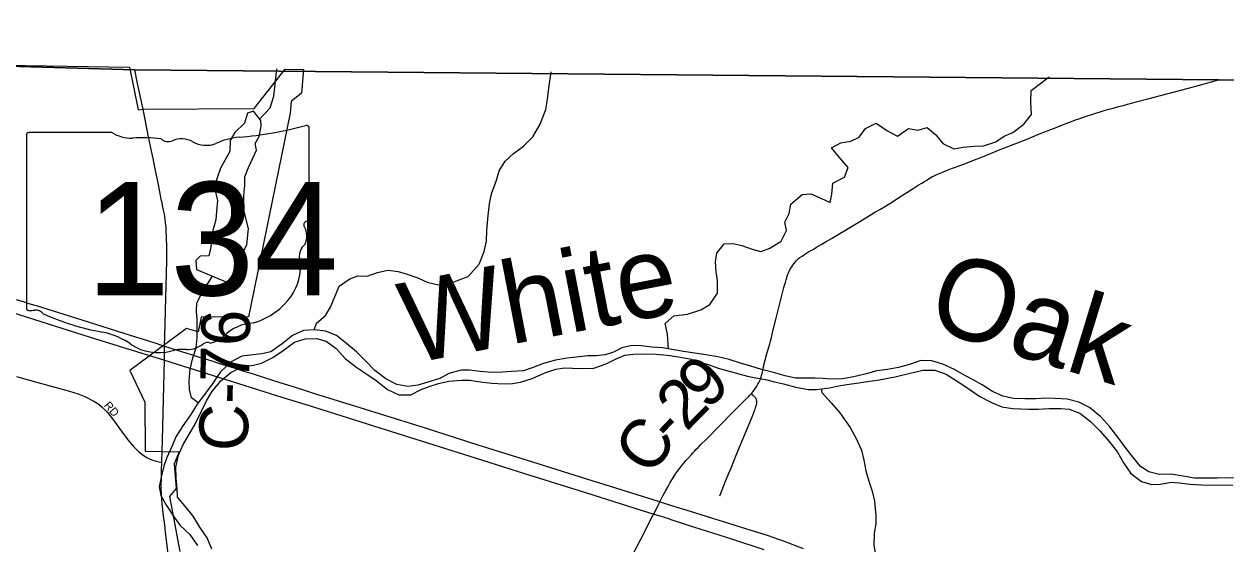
# Model space of a CAD drawing. Extents: x 1451455 to 1749751, y 218250 to 574981.
# Drawn here: x 1595918 to 1603311, y 371327 to 374523 of the extents above; entities that cross this region are included whole.
import ezdxf

# ---------------------------------------------------------------- set-up
doc = ezdxf.new("R2010")
doc.units = 0
for name, color, linetype in [('GM_X_Adjacent_County', 7, 'Continuous'), ('GM_X_City_Street', 7, 'Continuous'), ('GM_X_City_Street_Text', 7, 'Continuous'), ('GM_X_Corporation', 7, 'Continuous'), ('GM_X_County', 7, 'Continuous'), ('GM_X_County_Road', 7, 'Continuous'), ('GM_X_County_Road_Text', 7, 'Continuous'), ('GM_X_Major_River', 7, 'Continuous'), ('GM_X_Major_River_Text', 7, 'Continuous'), ('GM_X_Minor_Lake', 7, 'Continuous'), ('GM_X_Minor_River', 7, 'Continuous'), ('GM_X_State_Location', 7, 'Continuous'), ('GM_X_State_Route', 7, 'Continuous'), ('GM_X_State_Shield', 7, 'Continuous'), ('GM_X_Township', 7, 'Continuous'), ('GM_X_Township_Road', 7, 'Continuous')]:
    doc.layers.add(name, color=color, linetype=linetype)

msp = doc.modelspace()

# ---------------------------------------------------------------- linework, layer by layer
at = {"layer": 'GM_X_Adjacent_County'}
msp.add_lwpolyline([(1639039.6, 373610.7), (1635198.5, 373791.3), (1631775.9, 373952.3), (1630627.9, 373994.7), (1626098.9, 374207.5), (1626060.2, 374209.8), (1620148, 374148.3), (1613626.1, 374092.6), (1613115.6, 374095.5), (1606320.1, 374159.6), (1604028.8, 374172.2), (1603265.4, 374179.4), (1596599.3, 374241.4), (1594393.5, 374305.8), (1593733.9, 374364.8), (1593112.9, 374425.2), (1589266.4, 374523.1)], dxfattribs=at)
at = {"layer": 'GM_X_City_Street'}
for points in [[(1595871.6, 372355.9), (1595988.6, 372323.8), (1596197.4, 372266.5), (1596250.3, 372250.1), (1596292.5, 372232.9), (1596347.8, 372205), (1596372.2, 372189.6), (1596396.9, 372169), (1596428.6, 372136.4), (1596462, 372096.4), (1596520.9, 372013.6), (1596556.6, 371966.3), (1596591.2, 371926.3), (1596621.9, 371896.1), (1596650, 371872.6), (1596672.5, 371858), (1596694.1, 371848.2), (1596716.3, 371840.5), (1596740.6, 371834), (1596765.2, 371827.4)], [(1596765.2, 371827.4), (1596765.6, 371844.8), (1596767.3, 371892.5), (1596767.4, 371895.5)], [(1596762.5, 371706.2), (1596762.6, 371710.2), (1596763.4, 371741.5), (1596764.3, 371783.1), (1596765.2, 371827.4)], [(1596825.1, 371008.2), (1596825.1, 371013.6), (1596824.2, 371050.5), (1596822.4, 371086.5), (1596820.3, 371116.1), (1596818.1, 371146), (1596815.5, 371170.3), (1596812.5, 371196.8), (1596807.7, 371234.5), (1596804.2, 371265.8), (1596800.3, 371300.9), (1596796.8, 371331.7), (1596789, 371399), (1596785.6, 371425), (1596781.2, 371458.9), (1596776, 371501), (1596771.2, 371536.6), (1596767.7, 371571.3), (1596764.7, 371605.2), (1596763.4, 371625.6), (1596762.6, 371643.4), (1596762.1, 371658.1), (1596761.7, 371675), (1596762.5, 371706.2)]]:
    msp.add_lwpolyline(points, dxfattribs=at)
at = {"layer": 'GM_X_Corporation'}
msp.add_lwpolyline([(1595799.7, 374269.9), (1596566.7, 374257.3), (1596619.9, 373996.6), (1596650, 373999.4), (1597332.5, 374004.9), (1597524.3, 374246), (1597637.3, 374244.7), (1597625.1, 374097.3), (1597562, 374046.8), (1597554.1, 373976.1), (1597299.4, 372723.2), (1597007.4, 372721.3), (1596989.9, 372631.1), (1596916.9, 372652.2), (1596861.4, 372610.9), (1596568.5, 372393.2), (1596660.7, 372198), (1596663.8, 371897.8), (1596872.1, 371893), (1596842, 371818.7), (1596853.5, 371667.2), (1596812.4, 371619.3), (1596877.2, 371281.6)], dxfattribs=at)
at = {"layer": 'GM_X_County'}
msp.add_lwpolyline([(1633265.4, 349677.7), (1633735.7, 355307.8), (1634233.6, 361624.9), (1634548.4, 365997.4), (1634579.7, 366394.9), (1634807.4, 368748), (1635198.5, 373791.3), (1631775.9, 373952.3), (1630627.9, 373994.7), (1626098.9, 374207.5), (1626060.2, 374209.8), (1620148, 374148.3), (1613626.1, 374092.6), (1613115.6, 374095.5), (1606320.1, 374159.6), (1604028.8, 374172.2), (1603265.4, 374179.4), (1596599.3, 374241.4), (1594393.5, 374305.8), (1593733.9, 374364.8), (1593112.9, 374425.2), (1589266.4, 374523.1)], dxfattribs=at)
at = {"layer": 'GM_X_County_Road'}
for points in [[(1600392.3, 372252.9), (1600402.5, 372265.3), (1600410.8, 372276.2), (1600418.7, 372286.8), (1600425.5, 372297.5), (1600432, 372308.7), (1600438.1, 372320.5), (1600442.9, 372331.3), (1600446.8, 372340.4), (1600451.1, 372353), (1600454.1, 372362.6), (1600457.6, 372376), (1600461.5, 372393.4), (1600464.6, 372407.7), (1600467.2, 372421.2), (1600470.7, 372436.8), (1600474.1, 372450.7), (1600477.6, 372462.8), (1600481.1, 372475.4), (1600485.4, 372489.7), (1600488.9, 372503), (1600492.8, 372515.8), (1600496.7, 372529.7), (1600500.6, 372543.1), (1600504.5, 372557), (1600509.3, 372573.9), (1600514.9, 372596.5), (1600521.9, 372624.3), (1600528.5, 372650.7), (1600544.4, 372715.4), (1600573.5, 372829.6), (1600592.2, 372902.9), (1600596.3, 372917.3), (1600600.6, 372934.5), (1600605.5, 372951), (1600609.2, 372962.7), (1600612.3, 372972.5), (1600616.5, 372984.9), (1600620, 372993.7), (1600624.3, 373003.6), (1600629.1, 373013.2), (1600634.3, 373022.7), (1600639.5, 373031), (1600645.9, 373040.4), (1600652.5, 373049.2), (1600660.3, 373058.7), (1600667.5, 373067.6), (1600674.2, 373073.9), (1600682, 373080.9), (1600690.3, 373087.4), (1600703.7, 373096.9), (1600718.9, 373106.9), (1600733.2, 373116.1), (1600750.6, 373126.5), (1600770.6, 373138.2), (1600792.7, 373150.8), (1600821.3, 373167.7), (1600850.9, 373185.5), (1600883.4, 373205), (1600966.3, 373254.9), (1601059.2, 373310), (1601156, 373368.2), (1601185.1, 373385.6), (1601211.5, 373401.6), (1601242.8, 373420.7), (1601271.9, 373439), (1601297.9, 373455.9), (1601331.3, 373477.6), (1601386, 373512.3), (1601418.1, 373532.3), (1601439.8, 373545.7), (1601456.3, 373555.7), (1601469.8, 373564.4), (1601480.2, 373570.9), (1601491.5, 373577.4), (1601502.3, 373583), (1601514.9, 373589.1), (1601533.1, 373597.4), (1601562.7, 373609.9), (1601591.4, 373621.8), (1601613, 373630.4), (1601634.3, 373638.6), (1601669.4, 373651.6), (1601708.5, 373666.8), (1601764.5, 373688.5), (1601812.2, 373707.2), (1601922, 373751), (1602028.4, 373793.1), (1602070.9, 373809.6), (1602110.4, 373825.2), (1602140, 373837.3), (1602164.7, 373847.4), (1602207.6, 373864.7), (1602228, 373873), (1602248.9, 373881.2), (1602275.8, 373892.1), (1602301.8, 373902.1), (1602331.3, 373913.4), (1602360.8, 373924.2), (1602386, 373933.3), (1602418.6, 373944.6), (1602453.7, 373956.8), (1602485, 373967.2), (1602509.3, 373975), (1602537.5, 373983.7), (1602561.2, 373990.9), (1602589.6, 373998.9), (1602616.1, 374006.2), (1602649.9, 374015.3), (1602679.4, 374023.1), (1602705, 374030.1), (1602729.3, 374036.6), (1602758.4, 374044.4), (1602829.2, 374063.5), (1603070.9, 374126.9), (1603147.3, 374147.2), (1603265.4, 374179.4)], [(1596767.4, 371895.5), (1596769.4, 371966.1), (1596772.9, 372133.6), (1596777.6, 372294.7), (1596781, 372456.3)], [(1599828.8, 371586.4), (1599849.6, 371626), (1599865.6, 371656.4), (1599879.1, 371681.1), (1599892, 371704.3), (1599906, 371727.1), (1599919.8, 371749.1), (1599932, 371767.1), (1599942.9, 371781.8), (1599951.6, 371793.5), (1599964.2, 371809.6), (1599977.6, 371826.6), (1599989.3, 371840.4), (1600004.1, 371857.4), (1600022.3, 371877.3), (1600032.3, 371887.7), (1600041.8, 371898.2), (1600050.9, 371907.3), (1600063.5, 371919.4), (1600079.6, 371935.9), (1600116.9, 371974.1), (1600275.6, 372135.3), (1600317.3, 372177.1), (1600355.6, 372215), (1600373, 372231.9), (1600382.6, 372241.9), (1600392.3, 372252.9)], [(1599790.8, 371511.2), (1599822.3, 371573.9), (1599828.8, 371586.4)], [(1599364, 370685.2), (1599370, 370694.6), (1599377.8, 370708.1), (1599386.9, 370725.4), (1599397.3, 370746.2), (1599408.6, 370769.2), (1599422.9, 370796.6), (1599437.7, 370825.2), (1599463.7, 370875.1), (1599491.5, 370929.4), (1599523.2, 370990.2), (1599553.6, 371047.5), (1599583.1, 371103.5), (1599616.5, 371168.5), (1599667, 371270.4), (1599709.4, 371352.6), (1599787.9, 371505.4), (1599790.8, 371511.2)]]:
    msp.add_lwpolyline(points, dxfattribs=at)
at = {"layer": 'GM_X_Major_River'}
for points in [[(1598606.6, 372395.9), (1598530.2, 372375.1), (1598475.8, 372344), (1598407.4, 372323.1), (1598339.1, 372304.2), (1598279, 372295.2), (1598211.2, 372306.4), (1598143.7, 372341.6), (1598076.5, 372392.8), (1598017.4, 372452), (1597962.2, 372509), (1597901, 372560.2), (1597839.8, 372609.3), (1597772.2, 372634.5), (1597704.3, 372643.7), (1597636.2, 372638.9), (1597569.8, 372607.9), (1597505, 372556.9), (1597436.3, 372508), (1597380.1, 372495), (1597308, 372488.2), (1597257.9, 372481), (1597191.4, 372446.1), (1597126.5, 372385.1), (1597075.4, 372309.9), (1597034.6, 372254.5), (1596983.6, 372187.2), (1596944.6, 372123.7), (1596895.5, 372052.5), (1596852.5, 371985.1), (1596829.7, 371929.3), (1596796.6, 371857.8), (1596777.8, 371806), (1596760.8, 371738.1), (1596749.9, 371680.2), (1596759.1, 371625.9), (1596794.1, 371563.2), (1596841, 371492.2), (1596878.2, 371441.5), (1596937.4, 371384.3), (1596984.3, 371317.3)], [(1597073.9, 371295.7), (1597045, 371364.3), (1597000, 371429.3), (1596959.1, 371498.1), (1596917.9, 371549), (1596862.9, 371614.1), (1596859.6, 371664.2), (1596854.7, 371730.5), (1596851.7, 371798.7), (1596868.8, 371872.5), (1596897.8, 371938.2), (1596934.8, 372003.7), (1596971.7, 372067.1), (1597008.9, 372142.7), (1597039.8, 372206.3), (1597072.7, 372261.8), (1597127.7, 372329), (1597190.4, 372382), (1597256.9, 372414.9), (1597329.1, 372425.7), (1597379.3, 372438.9), (1597447.8, 372473.7), (1597512.4, 372516.7), (1597581.2, 372567.6), (1597647.5, 372588.6), (1597717.5, 372589.4), (1597777.3, 372574.3), (1597838.5, 372529.2), (1597895.6, 372466.1), (1597964.7, 372410.8), (1598032.1, 372367.5), (1598083.5, 372332.6), (1598152.7, 372277.3), (1598224.2, 372244), (1598296.2, 372244.8), (1598360.7, 372275.8), (1598415, 372296.9), (1598467.3, 372314.1), (1598531.5, 372327), (1598609.6, 372333.8), (1598659.7, 372334.9), (1598725.5, 372323.8), (1598795.4, 372314.6)], [(1603376.8, 371731.5), (1603306.7, 371732.6), (1603256.6, 371731.4), (1603182.5, 371730.5), (1603116.4, 371731.5), (1603046.5, 371744.6), (1602972.6, 371755.7), (1602900.5, 371754.8), (1602836.6, 371769.8), (1602785.1, 371802.7), (1602743.8, 371855.4), (1602696.7, 371914.3), (1602645.6, 371983.2), (1602596.5, 372046.1), (1602541.4, 372109), (1602472.2, 372166.2), (1602406.6, 372199.3), (1602334.8, 372216.4), (1602260.8, 372221.6), (1602206.8, 372222.4), (1602138.6, 372219.5), (1602072.5, 372218.5), (1602004.5, 372221.5), (1601938.7, 372236.6), (1601875, 372263.6), (1601811.6, 372304.7), (1601759.9, 372333.5), (1601708.3, 372360.4), (1601640.8, 372399.5), (1601569.2, 372432.7), (1601501.5, 372451.8), (1601433.4, 372454.8), (1601365, 372429.8), (1601296.6, 372410.9), (1601228.4, 372399.9), (1601164.2, 372390.9), (1601097.8, 372373.9), (1601021.5, 372355), (1600951.2, 372342.1), (1600881.1, 372339.2), (1600831.1, 372344), (1600781.1, 372346.8), (1600729.1, 372345.6), (1600663, 372346.6), (1600599.2, 372359.6), (1600527.4, 372380.8), (1600453.7, 372400), (1600387.9, 372419.1), (1600324.1, 372438.2), (1600254.4, 372461.3), (1600184.6, 372476.5), (1600110.8, 372489.7), (1600042.9, 372500.8), (1599975, 372509.9), (1599915.1, 372520.9), (1599845.2, 372532), (1599779.2, 372537.1), (1599713.3, 372544.1), (1599659.3, 372547), (1599595.1, 372532), (1599542.6, 372506.8), (1599492.4, 372489.6), (1599438.2, 372484.5), (1599386.2, 372483.3), (1599332.1, 372478.2), (1599257.9, 372469.4), (1599187.7, 372456.5), (1599113.3, 372435.6), (1599042.9, 372408.8), (1598990.6, 372391.6), (1598916.5, 372386.8), (1598862.5, 372383.7), (1598796.4, 372380.8), (1598722.5, 372388), (1598658.6, 372395.1), (1598606.6, 372395.9)], [(1598795.4, 372314.6), (1598871.4, 372311.4), (1598921.4, 372312.5), (1598971.6, 372321.7), (1599043.9, 372344.6), (1599120.5, 372379.4), (1599188.9, 372402.3), (1599241, 372409.5), (1599291, 372408.7), (1599359, 372405.6), (1599423.1, 372408.5), (1599497.5, 372433.4), (1599560, 372464.5), (1599612.4, 372487.6), (1599666.5, 372494.8), (1599736.6, 372495.7), (1599806.6, 372494.5), (1599874.6, 372487.4), (1599942.5, 372478.3), (1600012.3, 372465.2), (1600066.1, 372448.3), (1600131.8, 372427.2), (1600187.6, 372408.3), (1600255.3, 372389.2), (1600315.1, 372372.2), (1600367, 372359.3), (1600418.8, 372348.5), (1600478.7, 372337.5), (1600534.6, 372324.6), (1600588.4, 372311.7), (1600664.2, 372290.5), (1600740, 372277.3), (1600794.1, 372276.4), (1600872.3, 372287.2), (1600926.5, 372298.4), (1600978.7, 372307.6), (1601053, 372318.5), (1601117.2, 372327.5), (1601167.3, 372334.7), (1601221.5, 372343.9), (1601275.7, 372355.1), (1601326, 372366.3), (1601394.3, 372383.3), (1601446.5, 372394.5), (1601520.6, 372395.3), (1601590.3, 372370.2), (1601657.7, 372327.1), (1601723.1, 372284), (1601796.4, 372232.7), (1601868, 372197.6), (1601931.6, 372170.5), (1601997.6, 372159.5), (1602047.6, 372158.7), (1602097.6, 372156), (1602155.7, 372155), (1602221.8, 372160), (1602293.9, 372158.9), (1602345.9, 372156.1), (1602411.6, 372131.1), (1602476.9, 372080), (1602536.1, 372020.9), (1602591.2, 371956), (1602644.3, 371891), (1602679.3, 371826.3), (1602726.4, 371759.5), (1602791.7, 371710.4), (1602855.5, 371693.4), (1602907.6, 371694.6), (1602973.9, 371707.6), (1603023.9, 371702.8), (1603089.8, 371693.8), (1603159.9, 371690.7), (1603352.1, 371687.8)]]:
    msp.add_lwpolyline(points, dxfattribs=at)
at = {"layer": 'GM_X_Minor_Lake'}
for points in [[(1597204.4, 372920.3), (1597244.6, 372941.7), (1597241.3, 372995.9), (1597236, 373042), (1597252.7, 373099.9), (1597287.5, 373165.5), (1597298.8, 373265.5), (1597272.3, 373370), (1597269.6, 373468.3), (1597276.4, 373530.3), (1597275.1, 373584.4), (1597297.8, 373642.1), (1597347.1, 373747.6), (1597339.7, 373787.8), (1597364.2, 373831.5), (1597377, 373895.4), (1597373.5, 373929.5), (1597328.4, 373988.3), (1597292.3, 373974.8), (1597273.5, 373913), (1597214.9, 373855.8), (1597186.4, 373808.1), (1597183.4, 373740.1), (1597126.2, 373636.8), (1597086.8, 373525.2), (1597107.6, 373438.7), (1597102.8, 373372.7), (1597098, 373318.6), (1597077.1, 373246.8), (1597067.9, 373152.8), (1597055.2, 373098.9), (1597001.3, 373095.8), (1596975.1, 373070.1), (1596978.3, 373014)], [(1596978.3, 373014), (1597204.4, 372920.3)]]:
    msp.add_lwpolyline(points, dxfattribs=at)
at = {"layer": 'GM_X_Minor_River'}
for points in [[(1597366, 373939.3), (1597432.4, 374008.7), (1597455.3, 374080.5), (1597473.6, 374247.6)], [(1597702.6, 372643.6), (1597715.9, 372684.1), (1597772.4, 372731.3), (1597803, 372782.9), (1597856.6, 372912.3), (1597921, 372957.5), (1597971.1, 372974.7), (1598029, 372973.8), (1598091.1, 372995), (1598155.2, 373010), (1598218.9, 373001.1), (1598274.6, 372986.2), (1598340.1, 372963.2), (1598397.6, 372936.3), (1598467.2, 372919.2), (1598533.2, 372926.3), (1598595.3, 372951.4), (1598649.5, 372970.6), (1598716.4, 373047.8), (1598747.3, 373125.5), (1598762.2, 373187.4), (1598765.1, 373255.5), (1598772.3, 373345.5), (1598781.2, 373417.5), (1598794, 373479.5), (1598823.1, 373563.2), (1598839.8, 373621), (1598876.5, 373680.6), (1598929.1, 373727.9), (1598989.5, 373773.1), (1599048.2, 373830.4), (1599093.1, 373907.9), (1599128.3, 373997.5), (1599137.1, 374059.5), (1599146, 374129.5), (1599159.4, 374229.2)], [(1599882.1, 372526.1), (1599876.3, 372616.4), (1599861.2, 372682.7), (1599913.7, 372730.1), (1599997.7, 372738.9), (1600079.9, 372765.8), (1600136.3, 372799.1), (1600183.1, 372868.5), (1600182.2, 372946.7), (1600174.9, 373000.9), (1600171.7, 373061), (1600178.5, 373115), (1600225.1, 373172.5), (1600279.1, 373173.7), (1600332.8, 373161), (1600396.4, 373140), (1600450.1, 373125.3), (1600504.3, 373144.5), (1600574.8, 373187.6), (1600607.6, 373253.3), (1600598.3, 373305.5), (1600625, 373359.3), (1600633.7, 373415.2), (1600704.4, 373474.4), (1600756.4, 373479.7), (1600817.9, 373452.8), (1600875.5, 373425.9), (1600886.2, 373477.9), (1600893.1, 373545.9), (1600963.4, 373581), (1600986.2, 373640.8), (1600933.1, 373703.6), (1600884, 373762.4), (1600942.3, 373793.7), (1601004.3, 373802.8), (1601054.6, 373828.2), (1601093.3, 373881.7), (1601159.6, 373912.9), (1601224.9, 373867.9), (1601290.3, 373833), (1601358.9, 373880.1), (1601414.7, 373871.3), (1601472.8, 373886.6), (1601526.1, 373841.8), (1601569.3, 373789.1), (1601636.8, 373756.1), (1601694.8, 373765.3), (1601762.8, 373772.4), (1601818.8, 373773.7), (1601895, 373798.7), (1601945.4, 373834.1), (1601999.7, 373857.4), (1602068.3, 373908.5), (1602115, 373968), (1602110, 374042.2), (1602112.9, 374114.3), (1602224.1, 374198.6)], [(1596988.7, 372193.9), (1596947.8, 372225.1), (1596936.6, 372277.3), (1596933.3, 372327.5), (1596940.2, 372401.5), (1596957.1, 372471.3), (1596975.9, 372533.2), (1596982.7, 372595.2), (1596983.4, 372645.2), (1596982.2, 372705.4), (1596978.9, 372757.5), (1596981.6, 372809.6), (1597016.4, 372877.1), (1597078.2, 372972.6)], [(1600821.3, 372280.2), (1600823.9, 372258.6), (1600883, 372195.6), (1600936.1, 372132.8), (1600998.8, 372043.8), (1601035.8, 371975.2), (1601068.8, 371904.6), (1601084, 371842.3), (1601095.1, 371776), (1601114.2, 371713.6), (1601135.4, 371651.2), (1601148.5, 371591), (1601157.3, 371500.7), (1601156.7, 371450.6), (1601145.9, 371392.6), (1601144.9, 371318.5), (1601154.1, 371262.3), (1601179.2, 371191.9), (1601190.1, 371109.6), (1601185.3, 371053.5), (1601178.3, 370977.5), (1601175.6, 370927.4), (1601178.9, 370873.3), (1601224.8, 370721.7)]]:
    msp.add_lwpolyline(points, dxfattribs=at)
at = {"layer": 'GM_X_State_Route'}
for points in [[(1596650, 373999.4), (1596616.9, 374157.4), (1596599.3, 374241.3)], [(1596764.5, 373436), (1596753.3, 373490.7), (1596744.6, 373536.3), (1596736.8, 373574.9), (1596726.8, 373622.2), (1596713.4, 373686), (1596683.8, 373830.1), (1596650, 373999.4)], [(1593684.7, 373428.1), (1594059.2, 373311.3), (1594231.3, 373256.6), (1594359.4, 373215.7), (1594829.5, 373069.9), (1595305, 372919.4), (1595708.9, 372792.7), (1596325.4, 372598.1), (1596781, 372456.3)], [(1596784.4, 372605.3), (1596790.6, 372839.7), (1596795.4, 373067.5), (1596795.8, 373094.4), (1596795.8, 373123.5), (1596796.2, 373163.8), (1596795, 373198.2), (1596795, 373222.5), (1596793.2, 373243.3), (1596791.5, 373272.8), (1596789, 373301.9), (1596785.8, 373326.2), (1596781.7, 373353.7), (1596776.7, 373379.2), (1596770.7, 373406.9), (1596764.6, 373435.6), (1596764.5, 373436)], [(1595869.8, 372830.6), (1595919.9, 372814.9), (1595954.3, 372804.1), (1595991.9, 372792.3), (1596267.5, 372706.1), (1596577.3, 372608.1), (1596677.6, 372576.9), (1596728.2, 372560.5), (1596757.7, 372550.2), (1596782.7, 372542.1), (1596854.3, 372520), (1596885.6, 372510.3), (1596920, 372499.7), (1596945, 372491.9), (1596988.9, 372478.3), (1597032.7, 372464.6), (1597073.4, 372451.9), (1597120.3, 372437.3), (1597160.9, 372424.5), (1597214.1, 372407.7), (1597270.4, 372389.8), (1597326.6, 372371.9), (1597389, 372351.8), (1597451.5, 372331.8), (1597517.3, 372311.3), (1597586.3, 372290), (1597655.1, 372268.5), (1597717.7, 372248.9), (1597924.4, 372184.3), (1598384.6, 372040.1), (1598709.9, 371937.2), (1599044.9, 371832.2), (1599448.3, 371704.3), (1599458, 371702), (1599818.2, 371589.8), (1599828.8, 371586.4), (1599836.9, 371583.7), (1599899.5, 371564.2), (1600015.5, 371528.2), (1600388.4, 371412.6), (1600488.1, 371380.2), (1600593.3, 371343.5), (1600709.9, 371299.7)], [(1596782.7, 372542.1), (1596784.4, 372605.3)], [(1596781, 372456.3), (1596781.8, 372495), (1596782.7, 372542.1)], [(1596781, 372456.3), (1597230.2, 372315.9), (1597477.4, 372238.1), (1597671.6, 372177.6), (1597871.9, 372114.5), (1598178.7, 372018.3), (1598738.8, 371841.8), (1598995.5, 371761.2), (1599371, 371643), (1599590.1, 371574.1), (1599790.8, 371511.2), (1599828, 371499.5), (1599881.1, 371482.6), (1599896.7, 371477.5), (1599990.3, 371447.1), (1600021.5, 371437.2), (1600074.7, 371420.4), (1600268.8, 371358.9), (1600468.6, 371293.8)]]:
    msp.add_lwpolyline(points, dxfattribs=at)
at = {"layer": 'GM_X_State_Shield'}
for p, q in [((1595932.3, 373837.6), (1595932.3, 372781)), ((1596459, 373855.8), (1595949.4, 373855.8)), ((1597672.5, 373329.3), (1597672.5, 373882)), ((1597672.3, 373329.4), (1597672.5, 373329.3))]:
    msp.add_line(p, q, dxfattribs=at)
for centre, major_axis, start_param, end_param in [((1595952.2, 373839.9), (20.2, 0), 1.712693, 3.28349), ((1596580.4, 373978.5), (195.5, 0), 4.042523, 4.731795), ((1597052.6, 375296.4), (1845.5, 0), 4.814394, 5.042369), ((1597653.2, 373884.3), (19.4, 0), 6.141152, 7.989035), ((1596645.3, 373262.6), (702, 0), 1.404758, 1.657858), ((1596804.6, 373845.4), (56.4, 0), 3.836095, 5.185415), ((1596887.4, 373723.2), (117.3, 0), 0.950623, 2.079405), ((1597038.8, 373890.7), (141.1, 0), 4.081561, 5.145723), ((1597288, 373533.1), (371.3, 0), 1.699011, 2.107814), ((1597651.8, 373327.1), (20.7, 0), 5.05454, 6.418171), ((1597668, 373288.7), (30, 0), 1.883978, 3.671073), ((1597477.3, 373218.8), (180, 0), 5.934695, 6.695948), ((1597741.9, 373097.9), (130.9, 0), 2.387724, 3.262537), ((1597156, 373027.6), (461.6, 0), 5.101752, 6.440018), ((1595952.4, 372778.7), (20.3, 0), 3.00124, 4.508301), ((1595955.5, 372886.8), (155.2, 0), 4.665946, 4.897461), ((1595987.2, 372720), (56, 0), 0.519207, 1.627899), ((1596693.8, 373669.4), (1332.7, 0), 4.195997, 4.488961), ((1597350.6, 372484.3), (252.8, 0), 1.647645, 2.488434), ((1596296.5, 372306.3), (417, 0), 0.823519, 1.323587), ((1597030.3, 372678.6), (149.1, 0), 4.937069, 5.64225), ((1596747.5, 372714.8), (264.6, 0), 4.026481, 4.996735), ((1596900.4, 372349.5), (217.4, 0), 1.495662, 1.94098), ((1596919.7, 372635.7), (141, 0), 4.691044, 5.507374), ((1597047.2, 372533.3), (39.7, 0), 1.147584, 2.315152)]:
    msp.add_ellipse(centre, major_axis=major_axis, ratio=0.8, start_param=start_param, end_param=end_param, dxfattribs=at)
at = {"layer": 'GM_X_Township'}
msp.add_lwpolyline([(1589266.4, 374523.1), (1593112.9, 374425.2), (1593733.9, 374364.8), (1594393.5, 374305.8), (1596599.3, 374241.4), (1603265.4, 374179.4), (1604028.8, 374172.2), (1606320.1, 374159.6), (1606212.2, 372063.6), (1606045.7, 366486.2), (1605936.9, 363444.6), (1605827.3, 360380.2), (1605660.9, 355725.3), (1605575.4, 354212.6), (1605520.8, 351809.1), (1605455, 350781), (1603272.5, 350763.3), (1598607.7, 350848.5), (1593159.6, 350921), (1589064.4, 350980.6)], dxfattribs=at)
at = {"layer": 'GM_X_Township_Road'}
msp.add_lwpolyline([(1600196.7, 371622.2), (1600200.7, 371633.5), (1600231.7, 371712.2), (1600248.6, 371752.2), (1600268.6, 371799.9), (1600283.8, 371836), (1600298.5, 371873.3), (1600355.8, 372010.4), (1600393.1, 372099), (1600404, 372128.9), (1600411.1, 372147.7), (1600414.4, 372155.7), (1600417.4, 372163.4), (1600419.6, 372170.8), (1600422, 372177.9), (1600423.7, 372184.4), (1600424.8, 372190.5), (1600425.2, 372195.9), (1600425.2, 372201.3), (1600424.8, 372206.3), (1600423.7, 372211.9), (1600422.7, 372215.5), (1600421.3, 372218.8), (1600418.7, 372222.3), (1600415, 372227.1), (1600401.4, 372242.6), (1600392.3, 372252.9)], dxfattribs=at)

# ---------------------------------------------------------------- texts
at = {"layer": 'GM_X_City_Street_Text'}
msp.add_text('RD', height=50, rotation=310.91937, dxfattribs=at).set_placement((1596406.1, 372176.6))
at = {"layer": 'GM_X_County_Road_Text'}
for s, rotation, p in [('C-76', 88.97168, (1597294.2, 371895.6)), ('9', 45.27985, (1600120.7, 372143.2)), ('2', 45.2422, (1599991.5, 372012.9)), ('C', 54.7561, (1599774.7, 371734.7)), ('-', 46.44809, (1599908.5, 371925.6))]:
    msp.add_text(s, height=300, rotation=rotation, dxfattribs=at).set_placement(p)
at = {"layer": 'GM_X_Major_River_Text'}
for s, height, rotation, p in [('White', 499.37, 10.93748, (1598289.5, 372432)), ('Oak', 499.91, 342.97049, (1601455.9, 372660.6))]:
    msp.add_text(s, height=height, rotation=rotation, dxfattribs=at).set_placement(p)
at = {"layer": 'GM_X_State_Location'}
for s in ['s', 'r']:
    msp.add_text(s, height=1, dxfattribs=at).set_placement((1596782.8, 373239.1))
msp.add_text('134', height=1, rotation=0.00001, dxfattribs=at).set_placement((1596429.8, 373166.3))
at = {"layer": 'GM_X_State_Shield'}
msp.add_text('134', height=696.1, dxfattribs=at).set_placement((1596299.2, 372855.5))

doc.saveas('drawing.dxf')
